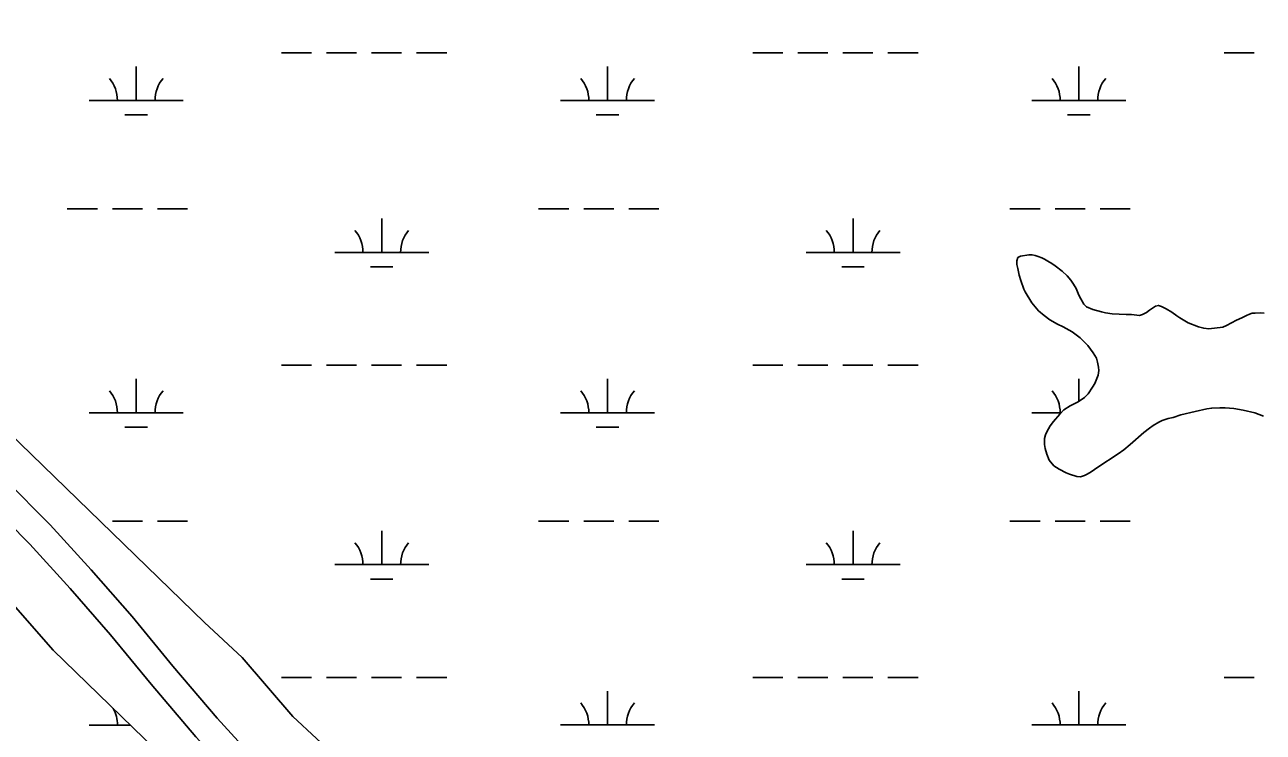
# Model space of a CAD drawing. Extents: x 3161564 to 3199464, y 849354 to 874788.
# Drawn here: x 3194342 to 3195661, y 868304 to 869058 of the extents above; entities that cross this region are included whole.
import ezdxf

# ---------------------------------------------------------------- set-up
doc = ezdxf.new("R2010")
doc.units = 0
for name, color, linetype in [('V-ROAD-CNTR', 7, 'Continuous'), ('V-SITE-VEGE', 7, 'Continuous'), ('V-TOPO-SHOR', 7, 'Continuous'), ('V-WETL-SWMP', 7, 'Continuous')]:
    doc.layers.add(name, color=color, linetype=linetype)

msp = doc.modelspace()

# ---------------------------------------------------------------- linework, layer by layer
at = {"layer": 'V-ROAD-CNTR'}
for points in [[(3194302.3, 868593), (3194321.3, 868573.8), (3194369.3, 868525.5), (3194413, 868477.4), (3194456.5, 868427.6), (3194499.7, 868374.7), (3194547, 868319.3), (3194610.3, 868250.3), (3194658.1, 868207.7), (3194683.5, 868190.2), (3194736.7, 868157.9), (3194767.6, 868138.1), (3194796.6, 868128.5), (3194883.3, 868101.8), (3194961.1, 868069), (3195015.1, 868049.3), (3195060.4, 868031.7), (3195110, 868011.3), (3195154.3, 867987.6)], [(3194282.7, 868570.2), (3194299.9, 868552.7), (3194347.5, 868504.8), (3194390.6, 868457.4), (3194433.6, 868408.2), (3194476.7, 868355.5), (3194524.5, 868299.4), (3194589.2, 868228.9), (3194639.6, 868184), (3194667.1, 868165.1), (3194720.8, 868132.4), (3194754.7, 868110.8), (3194787.5, 868099.9), (3194873, 868073.6), (3194950.1, 868041.1), (3195004.5, 868021.2), (3195049.3, 868003.9), (3195097.2, 867984.2), (3195140.2, 867961.2)]]:
    msp.add_lwpolyline(points, dxfattribs=at)
at = {"layer": 'V-SITE-VEGE'}
for p, q in [((3195398.5, 868806.5), (3195399.8, 868810.1)), ((3195398.5, 868802.6), (3195398.5, 868806.5)), ((3195399.8, 868810.1), (3195402.6, 868811.7)), ((3195402.6, 868811.7), (3195411.5, 868812.9)), ((3195411.5, 868812.9), (3195415.1, 868812.9)), ((3195415.1, 868812.9), (3195418.1, 868812.3)), ((3195418.1, 868812.3), (3195421.3, 868811.4)), ((3195421.3, 868811.4), (3195425.1, 868809.9)), ((3195425.1, 868809.9), (3195427.9, 868808.5)), ((3195427.9, 868808.5), (3195431.7, 868806.4)), ((3195431.7, 868806.4), (3195435.7, 868803.8)), ((3195399.6, 868798.6), (3195398.5, 868802.6)), ((3195401.1, 868791.3), (3195399.6, 868798.6)), ((3195435.7, 868803.8), (3195439.5, 868801.3)), ((3195439.5, 868801.3), (3195446.7, 868795.6)), ((3195446.7, 868795.6), (3195452.2, 868790.5)), ((3195402.7, 868785.7), (3195401.1, 868791.3)), ((3195406, 868776.6), (3195402.7, 868785.7)), ((3195452.2, 868790.5), (3195456, 868786.2)), ((3195456, 868786.2), (3195459, 868781.9)), ((3195459, 868781.9), (3195461.9, 868777.1)), ((3195407.5, 868773.7), (3195406, 868776.6)), ((3195414.6, 868762), (3195407.5, 868773.7)), ((3195461.9, 868777.1), (3195464.7, 868770.2)), ((3195464.7, 868770.2), (3195466.6, 868766.3)), ((3195466.6, 868766.3), (3195470, 868760.4)), ((3195421.8, 868753.4), (3195414.6, 868762)), ((3195427.7, 868748.3), (3195421.8, 868753.4)), ((3195470, 868760.4), (3195472.8, 868757.6)), ((3195472.8, 868757.6), (3195479.4, 868754.7)), ((3195479.4, 868754.7), (3195488.6, 868752.3)), ((3195536.5, 868751.7), (3195539.7, 868754.1)), ((3195539.7, 868754.1), (3195546.2, 868758.2)), ((3195546.2, 868758.2), (3195549.3, 868759.2)), ((3195549.3, 868759.2), (3195552.7, 868758.1)), ((3195552.7, 868758.1), (3195557.5, 868755.5)), ((3195557.5, 868755.5), (3195563.5, 868751.8)), ((3195433.9, 868743.8), (3195427.7, 868748.3)), ((3195441.9, 868739.3), (3195433.9, 868743.8)), ((3195488.6, 868752.3), (3195493, 868751.3)), ((3195493, 868751.3), (3195500.2, 868750.2)), ((3195500.2, 868750.2), (3195515.1, 868749.4)), ((3195515.1, 868749.4), (3195520.8, 868749.5)), ((3195520.8, 868749.5), (3195529.2, 868748.4)), ((3195529.2, 868748.4), (3195532.4, 868749.3)), ((3195532.4, 868749.3), (3195536.5, 868751.7)), ((3195563.5, 868751.8), (3195569.1, 868748.1)), ((3195569.1, 868748.1), (3195572, 868746)), ((3195572, 868746), (3195581.2, 868740.7)), ((3195581.2, 868740.7), (3195592, 868736.3)), ((3195621.9, 868737.9), (3195632.4, 868743.4)), ((3195632.4, 868743.4), (3195638.3, 868745.9)), ((3195638.3, 868745.9), (3195643.1, 868748.5)), ((3195643.1, 868748.5), (3195646.2, 868749.9)), ((3195646.2, 868749.9), (3195649.2, 868750.8)), ((3195649.2, 868750.8), (3195652.4, 868751)), ((3195652.4, 868751), (3195657.9, 868751.1)), ((3195657.9, 868751.1), (3195661.9, 868750.9)), ((3195448.1, 868736.4), (3195441.9, 868739.3)), ((3195457.5, 868731), (3195448.1, 868736.4)), ((3195466.1, 868724.5), (3195457.5, 868731)), ((3195592, 868736.3), (3195597.7, 868734.8)), ((3195597.7, 868734.8), (3195602.9, 868734.3)), ((3195602.9, 868734.3), (3195617.8, 868736.1)), ((3195617.8, 868736.1), (3195621.9, 868737.9)), ((3195469.3, 868721.4), (3195466.1, 868724.5)), ((3195474.2, 868716.3), (3195469.3, 868721.4)), ((3195477.2, 868712.6), (3195474.2, 868716.3)), ((3195480, 868708.6), (3195477.2, 868712.6)), ((3195483.3, 868702.9), (3195480, 868708.6)), ((3195484.5, 868698.8), (3195483.3, 868702.9)), ((3195485.6, 868693.4), (3195484.5, 868698.8)), ((3195485.3, 868684.7), (3195485.9, 868689.8)), ((3195485.9, 868689.8), (3195485.6, 868693.4)), ((3195479.1, 868671.9), (3195481.7, 868676.1)), ((3195481.7, 868676.1), (3195485.3, 868684.7)), ((3195464, 868656.6), (3195470.5, 868661.2)), ((3195470.5, 868661.2), (3195474.5, 868665)), ((3195474.5, 868665), (3195479.1, 868671.9)), ((3195444.3, 868643.4), (3195448.8, 868647.8)), ((3195448.8, 868647.8), (3195455.3, 868652.1)), ((3195455.3, 868652.1), (3195464, 868656.6)), ((3195601, 868648.8), (3195588.6, 868646.3)), ((3195606.2, 868649.7), (3195601, 868648.8)), ((3195614.7, 868650.2), (3195606.2, 868649.7)), ((3195620.5, 868650.1), (3195614.7, 868650.2)), ((3195629.6, 868649.2), (3195620.5, 868650.1)), ((3195639.6, 868647.5), (3195629.6, 868649.2)), ((3195652, 868644.7), (3195639.6, 868647.5)), ((3195434.2, 868630.7), (3195437.5, 868635.5)), ((3195437.5, 868635.5), (3195444.3, 868643.4)), ((3195549.8, 868634.6), (3195543.8, 868631.2)), ((3195553.5, 868636.5), (3195549.8, 868634.6)), ((3195556.7, 868637.7), (3195553.5, 868636.5)), ((3195559.8, 868638.5), (3195556.7, 868637.7)), ((3195565, 868639.6), (3195559.8, 868638.5)), ((3195573.1, 868642.5), (3195565, 868639.6)), ((3195588.6, 868646.3), (3195573.1, 868642.5)), ((3195661.3, 868641.2), (3195652, 868644.7)), ((3195428, 868617.3), (3195429.3, 868621.1)), ((3195429.3, 868621.1), (3195430.7, 868624.3)), ((3195430.7, 868624.3), (3195434.2, 868630.7)), ((3195534, 868623.9), (3195519.3, 868611)), ((3195539.7, 868628.5), (3195534, 868623.9)), ((3195543.8, 868631.2), (3195539.7, 868628.5)), ((3195428.1, 868610.8), (3195428, 868617.3)), ((3195428.9, 868606.8), (3195428.1, 868610.8)), ((3195519.3, 868611), (3195512.6, 868605.3)), ((3195430.6, 868600.5), (3195428.9, 868606.8)), ((3195433, 868594.4), (3195430.6, 868600.5)), ((3195438.1, 868588.1), (3195433, 868594.4)), ((3195506.5, 868600.9), (3195485, 868586.9)), ((3195512.6, 868605.3), (3195506.5, 868600.9)), ((3195443.7, 868584.6), (3195438.1, 868588.1)), ((3195451.3, 868580.9), (3195443.7, 868584.6)), ((3195477.9, 868581.8), (3195473.6, 868579.2)), ((3195485, 868586.9), (3195477.9, 868581.8)), ((3195454.7, 868579.5), (3195451.3, 868580.9)), ((3195462.5, 868576.9), (3195454.7, 868579.5)), ((3195466.5, 868576.5), (3195462.5, 868576.9)), ((3195470.8, 868577.8), (3195466.5, 868576.5)), ((3195473.6, 868579.2), (3195470.8, 868577.8))]:
    msp.add_line(p, q, dxfattribs=at)
at = {"layer": 'V-TOPO-SHOR'}
for points in [[(3195477.9, 868581.8), (3195473.6, 868579.2), (3195470.8, 868577.8), (3195466.5, 868576.5), (3195462.5, 868576.9), (3195454.7, 868579.5), (3195451.3, 868580.9), (3195443.7, 868584.6), (3195438.1, 868588.1), (3195433, 868594.4), (3195430.6, 868600.5), (3195428.9, 868606.8), (3195428.1, 868610.8), (3195428, 868617.3), (3195429.3, 868621.1), (3195430.7, 868624.3), (3195434.2, 868630.7), (3195437.5, 868635.5), (3195444.3, 868643.4), (3195448.8, 868647.8), (3195455.3, 868652.1), (3195464, 868656.6), (3195470.5, 868661.2), (3195474.5, 868665), (3195479.1, 868671.9), (3195481.7, 868676.1), (3195485.3, 868684.7), (3195485.9, 868689.8), (3195485.6, 868693.4), (3195484.5, 868698.8), (3195483.3, 868702.9), (3195480, 868708.6), (3195477.2, 868712.6), (3195474.2, 868716.3), (3195469.3, 868721.4), (3195466.1, 868724.5), (3195457.5, 868731), (3195448.1, 868736.4), (3195441.9, 868739.3), (3195433.9, 868743.8), (3195427.7, 868748.3), (3195421.8, 868753.4), (3195414.6, 868762), (3195407.5, 868773.7), (3195406, 868776.6), (3195402.7, 868785.7), (3195401.1, 868791.3), (3195399.6, 868798.6), (3195398.5, 868802.6), (3195398.5, 868806.5), (3195399.8, 868810.1), (3195402.6, 868811.7), (3195411.5, 868812.9), (3195415.1, 868812.9), (3195418.1, 868812.3), (3195421.3, 868811.4), (3195425.1, 868809.9), (3195427.9, 868808.5), (3195431.7, 868806.4), (3195435.7, 868803.8), (3195439.5, 868801.3), (3195446.7, 868795.6), (3195452.2, 868790.5), (3195456, 868786.2), (3195459, 868781.9), (3195461.9, 868777.1), (3195464.7, 868770.2), (3195466.6, 868766.3), (3195470, 868760.4), (3195472.8, 868757.6), (3195479.4, 868754.7), (3195488.6, 868752.3), (3195493, 868751.3), (3195500.2, 868750.2), (3195515.1, 868749.4), (3195520.8, 868749.5), (3195529.2, 868748.4), (3195532.4, 868749.3), (3195536.5, 868751.7), (3195539.7, 868754.1), (3195546.2, 868758.2), (3195549.3, 868759.2), (3195552.7, 868758.1), (3195557.5, 868755.5), (3195563.5, 868751.8), (3195569.1, 868748.1), (3195572, 868746), (3195581.2, 868740.7), (3195592, 868736.3), (3195597.7, 868734.8), (3195602.9, 868734.3), (3195617.8, 868736.1), (3195621.9, 868737.9), (3195632.4, 868743.4), (3195638.3, 868745.9), (3195643.1, 868748.5), (3195646.2, 868749.9), (3195649.2, 868750.8), (3195652.4, 868751), (3195657.9, 868751.1), (3195661.9, 868750.9)], [(3195661.3, 868641.2), (3195652, 868644.7), (3195639.6, 868647.5), (3195629.6, 868649.2), (3195620.5, 868650.1), (3195614.7, 868650.2), (3195606.2, 868649.7), (3195601, 868648.8), (3195588.6, 868646.3), (3195573.1, 868642.5), (3195565, 868639.6), (3195559.8, 868638.5), (3195556.7, 868637.7), (3195553.5, 868636.5), (3195549.8, 868634.6), (3195543.8, 868631.2), (3195539.7, 868628.5), (3195534, 868623.9), (3195519.3, 868611), (3195512.6, 868605.3), (3195506.5, 868600.9), (3195485, 868586.9), (3195477.9, 868581.8)]]:
    msp.add_lwpolyline(points, dxfattribs=at)
at = {"layer": 'V-WETL-SWMP'}
for p, q in [((3193877.6, 869058.1), (3194533.5, 868421.4)), ((3194615.5, 869028.2), (3194647.5, 869028.2)), ((3194663.5, 869028.2), (3194695.5, 869028.2)), ((3194711.5, 869028.2), (3194743.5, 869028.2)), ((3194759.5, 869028.2), (3194791.5, 869028.2)), ((3195117.4, 869028.2), (3195149.4, 869028.2)), ((3195165.4, 869028.2), (3195197.4, 869028.2)), ((3195213.4, 869028.2), (3195245.4, 869028.2)), ((3195261.4, 869028.2), (3195293.4, 869028.2)), ((3195619.3, 869028.2), (3195651.3, 869028.2)), ((3194460.9, 868977.5), (3194460.9, 869013.5)), ((3194962.8, 868977.5), (3194962.8, 869013.5)), ((3195464.7, 868977.5), (3195464.7, 869013.5)), ((3194410.9, 868977.5), (3194510.9, 868977.5)), ((3194912.8, 868977.5), (3195012.8, 868977.5)), ((3195414.7, 868977.5), (3195514.7, 868977.5)), ((3194448.9, 868962.1), (3194472.9, 868962.1)), ((3194950.8, 868962.1), (3194974.8, 868962.1)), ((3195452.7, 868962.1), (3195476.7, 868962.1)), ((3194387.5, 868862.1), (3194419.5, 868862.1)), ((3194435.5, 868862.1), (3194467.5, 868862.1)), ((3194483.5, 868862.1), (3194515.5, 868862.1)), ((3194889.4, 868862.1), (3194921.4, 868862.1)), ((3194937.4, 868862.1), (3194969.4, 868862.1)), ((3194985.4, 868862.1), (3195017.4, 868862.1)), ((3195391.3, 868862.1), (3195423.3, 868862.1)), ((3195439.3, 868862.1), (3195471.3, 868862.1)), ((3195487.3, 868862.1), (3195519.3, 868862.1)), ((3194722.3, 868815.6), (3194722.3, 868851.6)), ((3195224.2, 868815.6), (3195224.2, 868851.6)), ((3194672.3, 868815.6), (3194772.3, 868815.6)), ((3195174.2, 868815.6), (3195274.2, 868815.6)), ((3195398.5, 868806.5), (3195399.8, 868810.1)), ((3195398.5, 868802.6), (3195398.5, 868806.5)), ((3195399.8, 868810.1), (3195402.6, 868811.7)), ((3195402.6, 868811.7), (3195411.5, 868812.9)), ((3195411.5, 868812.9), (3195415.1, 868812.9)), ((3195415.1, 868812.9), (3195418.1, 868812.3)), ((3195418.1, 868812.3), (3195421.3, 868811.4)), ((3195421.3, 868811.4), (3195425.1, 868809.9)), ((3195425.1, 868809.9), (3195427.9, 868808.5)), ((3195427.9, 868808.5), (3195431.7, 868806.4)), ((3195431.7, 868806.4), (3195435.7, 868803.8)), ((3194710.3, 868800.2), (3194734.3, 868800.2)), ((3195212.2, 868800.2), (3195236.2, 868800.2)), ((3195399.6, 868798.6), (3195398.5, 868802.6)), ((3195401.1, 868791.3), (3195399.6, 868798.6)), ((3195435.7, 868803.8), (3195439.5, 868801.3)), ((3195439.5, 868801.3), (3195446.7, 868795.6)), ((3195446.7, 868795.6), (3195452.2, 868790.5)), ((3195402.7, 868785.7), (3195401.1, 868791.3)), ((3195406, 868776.6), (3195402.7, 868785.7)), ((3195452.2, 868790.5), (3195456, 868786.2)), ((3195456, 868786.2), (3195459, 868781.9)), ((3195459, 868781.9), (3195461.9, 868777.1)), ((3195407.5, 868773.7), (3195406, 868776.6)), ((3195414.6, 868762), (3195407.5, 868773.7)), ((3195461.9, 868777.1), (3195464.7, 868770.2)), ((3195464.7, 868770.2), (3195466.6, 868766.3)), ((3195466.6, 868766.3), (3195470, 868760.4)), ((3195421.8, 868753.4), (3195414.6, 868762)), ((3195427.7, 868748.3), (3195421.8, 868753.4)), ((3195470, 868760.4), (3195472.8, 868757.6)), ((3195472.8, 868757.6), (3195479.4, 868754.7)), ((3195479.4, 868754.7), (3195488.6, 868752.3)), ((3195536.5, 868751.7), (3195539.7, 868754.1)), ((3195539.7, 868754.1), (3195546.2, 868758.2)), ((3195546.2, 868758.2), (3195549.3, 868759.2)), ((3195549.3, 868759.2), (3195552.7, 868758.1)), ((3195552.7, 868758.1), (3195557.5, 868755.5)), ((3195557.5, 868755.5), (3195563.5, 868751.8)), ((3195433.9, 868743.8), (3195427.7, 868748.3)), ((3195441.9, 868739.3), (3195433.9, 868743.8)), ((3195488.6, 868752.3), (3195493, 868751.3)), ((3195493, 868751.3), (3195500.2, 868750.2)), ((3195500.2, 868750.2), (3195515.1, 868749.4)), ((3195515.1, 868749.4), (3195520.8, 868749.5)), ((3195520.8, 868749.5), (3195529.2, 868748.4)), ((3195529.2, 868748.4), (3195532.4, 868749.3)), ((3195532.4, 868749.3), (3195536.5, 868751.7)), ((3195563.5, 868751.8), (3195569.1, 868748.1)), ((3195569.1, 868748.1), (3195572, 868746)), ((3195572, 868746), (3195581.2, 868740.7)), ((3195581.2, 868740.7), (3195592, 868736.3)), ((3195621.9, 868737.9), (3195632.4, 868743.4)), ((3195632.4, 868743.4), (3195638.3, 868745.9)), ((3195638.3, 868745.9), (3195643.1, 868748.5)), ((3195643.1, 868748.5), (3195646.2, 868749.9)), ((3195646.2, 868749.9), (3195649.2, 868750.8)), ((3195649.2, 868750.8), (3195652.4, 868751)), ((3195652.4, 868751), (3195657.9, 868751.1)), ((3195657.9, 868751.1), (3195661.9, 868750.9)), ((3195448.1, 868736.4), (3195441.9, 868739.3)), ((3195457.5, 868731), (3195448.1, 868736.4)), ((3195466.1, 868724.5), (3195457.5, 868731)), ((3195592, 868736.3), (3195597.7, 868734.8)), ((3195597.7, 868734.8), (3195602.9, 868734.3)), ((3195602.9, 868734.3), (3195617.8, 868736.1)), ((3195617.8, 868736.1), (3195621.9, 868737.9)), ((3195469.3, 868721.4), (3195466.1, 868724.5)), ((3195474.2, 868716.3), (3195469.3, 868721.4)), ((3195477.2, 868712.6), (3195474.2, 868716.3)), ((3195480, 868708.6), (3195477.2, 868712.6)), ((3195483.3, 868702.9), (3195480, 868708.6)), ((3195484.5, 868698.8), (3195483.3, 868702.9)), ((3194615.5, 868695.6), (3194647.5, 868695.6)), ((3194663.5, 868695.6), (3194695.5, 868695.6)), ((3194711.5, 868695.6), (3194743.5, 868695.6)), ((3194759.5, 868695.6), (3194791.5, 868695.6)), ((3195117.4, 868695.6), (3195149.4, 868695.6)), ((3195165.4, 868695.6), (3195197.4, 868695.6)), ((3195213.4, 868695.6), (3195245.4, 868695.6)), ((3195261.4, 868695.6), (3195293.4, 868695.6)), ((3195485.6, 868693.4), (3195484.5, 868698.8)), ((3195485.3, 868684.7), (3195485.9, 868689.8)), ((3195485.9, 868689.8), (3195485.6, 868693.4)), ((3194372.3, 868391.9), (3194119, 868681.5)), ((3194460.9, 868644.8), (3194460.9, 868680.8)), ((3194962.8, 868644.8), (3194962.8, 868680.8)), ((3195464.7, 868657), (3195464.7, 868680.8)), ((3195479.1, 868671.9), (3195481.7, 868676.1)), ((3195481.7, 868676.1), (3195485.3, 868684.7)), ((3195464, 868656.6), (3195470.5, 868661.2)), ((3195470.5, 868661.2), (3195474.5, 868665)), ((3195474.5, 868665), (3195479.1, 868671.9)), ((3195444.3, 868643.4), (3195448.8, 868647.8)), ((3195448.8, 868647.8), (3195455.3, 868652.1)), ((3195455.3, 868652.1), (3195464, 868656.6)), ((3195601, 868648.8), (3195588.6, 868646.3)), ((3195606.2, 868649.7), (3195601, 868648.8)), ((3195614.7, 868650.2), (3195606.2, 868649.7)), ((3195620.5, 868650.1), (3195614.7, 868650.2)), ((3195629.6, 868649.2), (3195620.5, 868650.1)), ((3195639.6, 868647.5), (3195629.6, 868649.2)), ((3195652, 868644.7), (3195639.6, 868647.5)), ((3194410.9, 868644.8), (3194510.9, 868644.8)), ((3194912.8, 868644.8), (3195012.8, 868644.8)), ((3195414.7, 868644.8), (3195445.8, 868644.8)), ((3195434.2, 868630.7), (3195437.5, 868635.5)), ((3195437.5, 868635.5), (3195444.3, 868643.4)), ((3195549.8, 868634.6), (3195543.8, 868631.2)), ((3195553.5, 868636.5), (3195549.8, 868634.6)), ((3195556.7, 868637.7), (3195553.5, 868636.5)), ((3195559.8, 868638.5), (3195556.7, 868637.7)), ((3195565, 868639.6), (3195559.8, 868638.5)), ((3195573.1, 868642.5), (3195565, 868639.6)), ((3195588.6, 868646.3), (3195573.1, 868642.5)), ((3195661.3, 868641.2), (3195652, 868644.7)), ((3194448.9, 868629.4), (3194472.9, 868629.4)), ((3194950.8, 868629.4), (3194974.8, 868629.4)), ((3195428, 868617.3), (3195429.3, 868621.1)), ((3195429.3, 868621.1), (3195430.7, 868624.3)), ((3195430.7, 868624.3), (3195434.2, 868630.7)), ((3195534, 868623.9), (3195519.3, 868611)), ((3195539.7, 868628.5), (3195534, 868623.9)), ((3195543.8, 868631.2), (3195539.7, 868628.5)), ((3195428.1, 868610.8), (3195428, 868617.3)), ((3195428.9, 868606.8), (3195428.1, 868610.8)), ((3195519.3, 868611), (3195512.6, 868605.3)), ((3195430.6, 868600.5), (3195428.9, 868606.8)), ((3195433, 868594.4), (3195430.6, 868600.5)), ((3195438.1, 868588.1), (3195433, 868594.4)), ((3195506.5, 868600.9), (3195485, 868586.9)), ((3195512.6, 868605.3), (3195506.5, 868600.9)), ((3195443.7, 868584.6), (3195438.1, 868588.1)), ((3195451.3, 868580.9), (3195443.7, 868584.6)), ((3195477.9, 868581.8), (3195473.6, 868579.2)), ((3195485, 868586.9), (3195477.9, 868581.8)), ((3195454.7, 868579.5), (3195451.3, 868580.9)), ((3195462.5, 868576.9), (3195454.7, 868579.5)), ((3195466.5, 868576.5), (3195462.5, 868576.9)), ((3195470.8, 868577.8), (3195466.5, 868576.5)), ((3195473.6, 868579.2), (3195470.8, 868577.8)), ((3194435.5, 868529.4), (3194467.5, 868529.4)), ((3194483.5, 868529.4), (3194515.5, 868529.4)), ((3194889.4, 868529.4), (3194921.4, 868529.4)), ((3194937.4, 868529.4), (3194969.4, 868529.4)), ((3194985.4, 868529.4), (3195017.4, 868529.4)), ((3195391.3, 868529.4), (3195423.3, 868529.4)), ((3195439.3, 868529.4), (3195471.3, 868529.4)), ((3195487.3, 868529.4), (3195519.3, 868529.4)), ((3194722.3, 868483), (3194722.3, 868519)), ((3195224.2, 868483), (3195224.2, 868519)), ((3194672.3, 868483), (3194772.3, 868483)), ((3195174.2, 868483), (3195274.2, 868483)), ((3194710.3, 868467.5), (3194734.3, 868467.5)), ((3195212.2, 868467.5), (3195236.2, 868467.5)), ((3194533.5, 868421.4), (3194573.7, 868383.9)), ((3194589.3, 868181.9), (3194372.3, 868391.9)), ((3194573.7, 868383.9), (3194627.6, 868321.2)), ((3194615.5, 868362.9), (3194647.5, 868362.9)), ((3194663.5, 868362.9), (3194695.5, 868362.9)), ((3194711.5, 868362.9), (3194743.5, 868362.9)), ((3194759.5, 868362.9), (3194791.5, 868362.9)), ((3195117.4, 868362.9), (3195149.4, 868362.9)), ((3195165.4, 868362.9), (3195197.4, 868362.9)), ((3195213.4, 868362.9), (3195245.4, 868362.9)), ((3195261.4, 868362.9), (3195293.4, 868362.9)), ((3195619.3, 868362.9), (3195651.3, 868362.9)), ((3194962.8, 868312.2), (3194962.8, 868348.2)), ((3195464.7, 868312.2), (3195464.7, 868348.2)), ((3194627.6, 868321.2), (3194687.7, 868265.7)), ((3194410.9, 868312.1), (3194454.7, 868312.1)), ((3194912.8, 868312.2), (3195012.8, 868312.2)), ((3195414.7, 868312.2), (3195514.7, 868312.2))]:
    msp.add_line(p, q, dxfattribs=at)
for centre, start, end in [((3194405.6, 868978), 359.2282, 40.7718), ((3194516.1, 868978), 139.2282, 180.7718), ((3194907.6, 868978), 359.2282, 40.7718), ((3195018, 868978), 139.2282, 180.7718), ((3195409.5, 868978), 359.2282, 40.7718), ((3195520, 868978), 139.2282, 180.7718), ((3194667.1, 868816.1), 359.2282, 40.7718), ((3194777.6, 868816.1), 139.2282, 180.7718), ((3195169, 868816.1), 359.2282, 40.7718), ((3195279.5, 868816.1), 139.2282, 180.7718), ((3194405.6, 868645.3), 359.2282, 40.7718), ((3194516.1, 868645.3), 139.2282, 180.7718), ((3194907.6, 868645.3), 359.2282, 40.7718), ((3195018, 868645.3), 139.2282, 180.7718), ((3195409.5, 868645.3), 359.2282, 40.7718), ((3194667.1, 868483.4), 359.2282, 40.7718), ((3194777.6, 868483.4), 139.2282, 180.7718), ((3195169, 868483.4), 359.2282, 40.7718), ((3195279.5, 868483.4), 139.2282, 180.7718), ((3194907.6, 868312.6), 359.2282, 40.7718), ((3195018, 868312.6), 139.2282, 180.7718), ((3195409.5, 868312.6), 359.2282, 40.7718), ((3195520, 868312.6), 139.2282, 180.7718), ((3194405.7, 868312.6), 359.2282, 29.2122)]:
    msp.add_arc(centre, 35.2, start, end, dxfattribs=at)

doc.saveas('drawing.dxf')
